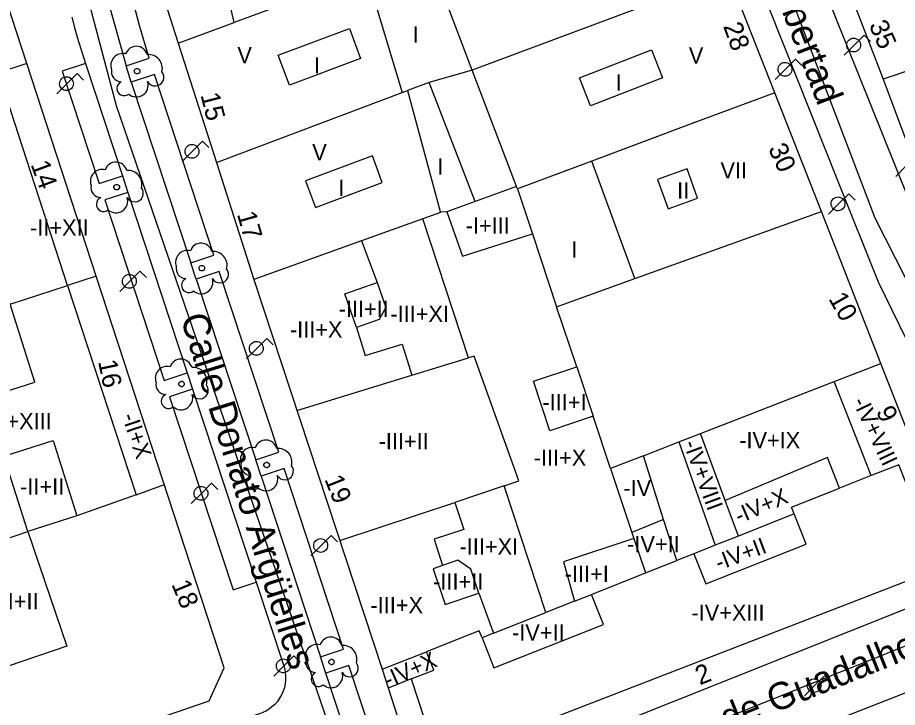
# Model space of a CAD drawing. Extents: x 282771 to 285132, y 4823109 to 4825496.
# Drawn here: x 284700.2 to 284781.5, y 4824155.8 to 4824219.4 of the extents above; entities that cross this region are included whole.
import ezdxf

# ---------------------------------------------------------------- set-up
doc = ezdxf.new("R2010")
doc.units = 0
for name, color, linetype in [('ACERA-BORDILLO', 7, 'Continuous'), ('ARBOL', 7, 'Continuous'), ('CALLE-EJE', 7, 'Continuous'), ('CALLE-TEXTO', 7, 'Continuous'), ('EDIFICIO', 7, 'Continuous'), ('FAROLA', 7, 'Continuous'), ('INTERIOR-EDIFICIO', 7, 'Continuous'), ('MEDIANERA', 7, 'Continuous'), ('NUM-LOCAL', 7, 'Continuous'), ('NUM-PORTAL', 7, 'Continuous'), ('SENAL-VIARIA', 7, 'Continuous'), ('TXT-ALTURA-EDIFICIO', 7, 'Continuous')]:
    doc.layers.add(name, color=color, linetype=linetype)

msp = doc.modelspace()

# ---------------------------------------------------------------- linework, layer by layer
at = {"layer": 'ACERA-BORDILLO'}
for points in [[(284752.823, 4824295.559), (284758.036, 4824267.635), (284760.645, 4824258.538), (284765.256, 4824245.556), (284784.739, 4824197.089), (284813.269, 4824146.64)], [(284759.311, 4824246.163), (284775.951, 4824204.337), (284779.69, 4824195.032), (284790.469, 4824173.003)], [(284732.951, 4824153.213), (284730.833, 4824159.642), (284728.703, 4824158.94), (284728.204, 4824160.454), (284730.334, 4824161.156), (284724.844, 4824177.814), (284722.715, 4824177.112), (284722.237, 4824178.608), (284724.345, 4824179.328), (284718.856, 4824195.986), (284716.726, 4824195.284), (284716.227, 4824196.798), (284718.357, 4824197.5), (284712.868, 4824214.158), (284710.738, 4824213.456), (284710.25, 4824214.974), (284712.38, 4824215.676), (284711.489, 4824218.706), (284710.699, 4824221.765)], [(284705.234, 4824219.476), (284705.532, 4824218.398), (284705.842, 4824217.324), (284706.163, 4824216.254), (284706.496, 4824215.188), (284704.369, 4824214.485), (284707.785, 4824204.109), (284709.916, 4824204.812), (284710.415, 4824203.297), (284708.284, 4824202.595), (284713.772, 4824185.94), (284715.902, 4824186.642), (284716.401, 4824185.128), (284714.27, 4824184.426), (284720.138, 4824166.624), (284722.269, 4824167.326), (284724.811, 4824159.604), (284724.896, 4824159.3)], [(284724.896, 4824159.3), (284724.955, 4824158.98), (284724.984, 4824158.646), (284724.981, 4824158.302), (284724.942, 4824157.953), (284724.868, 4824157.604), (284724.757, 4824157.261), (284724.61, 4824156.93), (284724.43, 4824156.615), (284724.22, 4824156.323), (284723.983, 4824156.056), (284723.725, 4824155.818), (284723.45, 4824155.612), (284723.164, 4824155.437), (284722.871, 4824155.294), (284722.576, 4824155.183), (284685.479, 4824143.036)]]:
    msp.add_lwpolyline(points, dxfattribs=at)
at = {"layer": 'ARBOL'}
for centre, major_axis, start_param, end_param in [((284709.939, 4824215.01), (0.607, 0.914), 0.331962, 2.515793), ((284711.199, 4824215.74), (0.575, 0.865), 5.571624, 8.115303), ((284712.329, 4824214.74), (0.704, 1.06), 5.037386, 6.970627), ((284709.829, 4824214.44), (-0.517, -0.779), 5.099629, 6.836814), ((284712.939, 4824213.91), (-0.441, -0.664), 5.804105, 9.120729), ((284710.069, 4824212.89), (-0.372, -0.56), 4.142102, 7.558336), ((284711.209, 4824213.19), (-0.601, -0.904), 6.153031, 8.753109), ((284708.055, 4824204.318), (0.607, 0.914), 0.331962, 2.515793), ((284709.315, 4824205.048), (0.575, 0.865), 5.571624, 8.115303), ((284710.445, 4824204.048), (0.704, 1.06), 5.037386, 6.970627), ((284707.945, 4824203.748), (-0.517, -0.779), 5.099629, 6.836814), ((284711.055, 4824203.218), (-0.441, -0.664), 5.804105, 9.120729), ((284708.185, 4824202.198), (-0.372, -0.56), 4.142102, 7.558336), ((284709.325, 4824202.498), (-0.601, -0.904), 6.153031, 8.753109), ((284717.178, 4824197.57), (0.575, 0.865), 5.571624, 8.115303), ((284715.918, 4824196.84), (0.607, 0.914), 0.331962, 2.515793), ((284718.308, 4824196.57), (0.704, 1.06), 5.037386, 6.970627), ((284715.808, 4824196.27), (-0.517, -0.779), 5.099629, 6.836814), ((284718.918, 4824195.74), (-0.441, -0.664), 5.804105, 9.120729), ((284716.048, 4824194.72), (-0.372, -0.56), 4.142102, 7.558336), ((284717.188, 4824195.02), (-0.601, -0.904), 6.153031, 8.753109), ((284715.31, 4824186.876), (0.575, 0.865), 5.571624, 8.115303), ((284714.05, 4824186.146), (0.607, 0.914), 0.331962, 2.515793), ((284716.44, 4824185.876), (0.704, 1.06), 5.037386, 6.970627), ((284713.94, 4824185.576), (-0.517, -0.779), 5.099629, 6.836814), ((284717.05, 4824185.046), (-0.441, -0.664), 5.804105, 9.120729), ((284714.18, 4824184.026), (-0.372, -0.56), 4.142102, 7.558336), ((284715.32, 4824184.326), (-0.601, -0.904), 6.153031, 8.753109), ((284723.166, 4824179.398), (0.575, 0.865), 5.571624, 8.115303), ((284721.906, 4824178.668), (0.607, 0.914), 0.331962, 2.515793), ((284724.296, 4824178.398), (0.704, 1.06), 5.037386, 6.970627), ((284721.796, 4824178.098), (-0.517, -0.779), 5.099629, 6.836814), ((284724.906, 4824177.568), (-0.441, -0.664), 5.804105, 9.120729), ((284722.036, 4824176.548), (-0.372, -0.56), 4.142102, 7.558336), ((284723.176, 4824176.848), (-0.601, -0.904), 6.153031, 8.753109), ((284727.895, 4824160.496), (0.607, 0.914), 0.331962, 2.515793), ((284729.155, 4824161.226), (0.575, 0.865), 5.571624, 8.115303), ((284730.285, 4824160.226), (0.704, 1.06), 5.037386, 6.970627), ((284727.785, 4824159.926), (-0.517, -0.779), 5.099629, 6.836814), ((284730.895, 4824159.396), (-0.441, -0.664), 5.804105, 9.120729), ((284728.025, 4824158.376), (-0.372, -0.56), 4.142102, 7.558336), ((284729.165, 4824158.676), (-0.601, -0.904), 6.153031, 8.753109)]:
    msp.add_ellipse(centre, major_axis=major_axis, ratio=0.999978, start_param=start_param, end_param=end_param, dxfattribs=at)
for centre in [(284711.269, 4824214.48), (284709.385, 4824203.788), (284717.248, 4824196.31), (284715.38, 4824185.616), (284723.236, 4824178.138), (284729.225, 4824159.966)]:
    msp.add_ellipse(centre, major_axis=(0.141, 0.212), ratio=0.999978, dxfattribs=at)
at = {"layer": 'CALLE-EJE'}
for points in [[(284783.151, 4824193.543), (284779.41, 4824200.908), (284759.841, 4824252.268)], [(284728.93, 4824154.217), (284709.373, 4824211.284), (284705.4, 4824226.283), (284703.671, 4824240.507)], [(284732.129, 4824141.387), (284796.658, 4824167.237)]]:
    msp.add_lwpolyline(points, dxfattribs=at)
at = {"layer": 'EDIFICIO'}
for points in [[(284719.16, 4824235.368), (284711.65, 4824233.748), (284710.44, 4824231.478), (284715.05, 4824217.077), (284718.59, 4824206.057), (284722.05, 4824195.257), (284733.89, 4824159.297), (284736.96, 4824149.727), (284740.43, 4824148.197), (284760.86, 4824156.337), (284787.94, 4824167.138), (284779.94, 4824187.518), (284774.45, 4824201.538), (284770.14, 4824212.488), (284765.85, 4824223.418), (284761.55, 4824234.648), (284757.881, 4824243.698), (284750.281, 4824242.058), (284743.55, 4824240.618), (284732.37, 4824238.208), (284726.09, 4824236.858), (284719.16, 4824235.368)], [(284656.92, 4824222.667), (284650.52, 4824221.307), (284649.23, 4824221.037), (284651.04, 4824201.647), (284651.86, 4824191.937), (284656.789, 4824138.276), (284659.769, 4824136.356), (284672.839, 4824140.906), (284717.92, 4824156.377), (284719.32, 4824159.427), (284707.49, 4824195.577), (284701.08, 4824215.197), (284695.93, 4824230.957), (284666.01, 4824224.597), (284656.92, 4824222.667)], [(284782.639, 4824229.813), (284779.55, 4824228.931), (284774.81, 4824227.578), (284780.16, 4824213.748), (284784.69, 4824201.548)], [(284747.729, 4824116.927), (284770.889, 4824093.777), (284774.529, 4824093.897), (284804.689, 4824126.607), (284790.86, 4824160.508), (284739.879, 4824140.507), (284747.729, 4824116.927)]]:
    msp.add_lwpolyline(points, dxfattribs=at)
at = {"layer": 'FAROLA'}
for p, q in [((284778.404, 4824217.817), (284777.464, 4824216.887)), ((284778.994, 4824217.227), (284778.404, 4824217.817)), ((284777.464, 4824216.887), (284776.534, 4824215.947)), ((284772.06, 4824215.581), (284771.12, 4824214.651)), ((284772.65, 4824214.991), (284772.06, 4824215.581)), ((284771.12, 4824214.651), (284770.19, 4824213.711)), ((284705.732, 4824214.255), (284704.792, 4824213.325)), ((284706.322, 4824213.665), (284705.732, 4824214.255)), ((284704.792, 4824213.325), (284703.862, 4824212.385)), ((284717.315, 4824208.016), (284716.375, 4824207.086)), ((284717.905, 4824207.426), (284717.315, 4824208.016)), ((284716.375, 4824207.086), (284715.445, 4824206.146)), ((284782.24, 4824205.708), (284781.31, 4824204.768)), ((284776.967, 4824203.166), (284776.027, 4824202.236)), ((284777.557, 4824202.576), (284776.967, 4824203.166)), ((284776.027, 4824202.236), (284775.097, 4824201.296)), ((284711.537, 4824196.023), (284710.597, 4824195.093)), ((284712.127, 4824195.433), (284711.537, 4824196.023)), ((284710.597, 4824195.093), (284709.667, 4824194.153)), ((284723.256, 4824189.828), (284722.316, 4824188.898)), ((284723.846, 4824189.238), (284723.256, 4824189.828)), ((284722.316, 4824188.898), (284721.386, 4824187.958)), ((284718.144, 4824176.455), (284717.204, 4824175.525)), ((284718.734, 4824175.865), (284718.144, 4824176.455)), ((284717.204, 4824175.525), (284716.274, 4824174.585)), ((284729.196, 4824171.64), (284728.256, 4824170.71)), ((284729.786, 4824171.05), (284729.196, 4824171.64)), ((284728.256, 4824170.71), (284727.326, 4824169.77)), ((284725.751, 4824160.534), (284724.811, 4824159.604)), ((284726.341, 4824159.944), (284725.751, 4824160.534)), ((284724.811, 4824159.604), (284723.881, 4824158.664)), ((284774.754, 4824158.716), (284773.814, 4824157.786)), ((284775.344, 4824158.126), (284774.754, 4824158.716)), ((284773.814, 4824157.786), (284772.884, 4824156.846))]:
    msp.add_line(p, q, dxfattribs=at)
msp.add_circle((284773.774, 4824157.786), 0.638, dxfattribs=at)
for centre, major_axis, ratio in [((284777.424, 4824216.887), (0.349, 0.533), 0.999978), ((284771.08, 4824214.651), (0.35, 0.533), 0.999978), ((284704.752, 4824213.325), (0.349, 0.533), 0.999977), ((284716.335, 4824207.086), (0.349, 0.533), 0.999977), ((284775.987, 4824202.236), (0.35, 0.533), 0.999978), ((284710.557, 4824195.093), (0.349, 0.533), 0.999977), ((284722.276, 4824188.898), (0.349, 0.533), 0.999977), ((284717.164, 4824175.525), (0.349, 0.533), 0.999977), ((284728.216, 4824170.71), (0.349, 0.533), 0.999977), ((284724.771, 4824159.604), (0.349, 0.533), 0.999977)]:
    msp.add_ellipse(centre, major_axis=major_axis, ratio=ratio, dxfattribs=at)
at = {"layer": 'INTERIOR-EDIFICIO'}
for points in [[(284732.44, 4824223.468), (284735.74, 4824212.518), (284736.239, 4824212.702), (284739.25, 4824201.528), (284739.87, 4824201.508), (284741.3, 4824197.408), (284747.77, 4824199.468), (284750, 4824192.748), (284757.23, 4824195.347), (284753.251, 4824206.184), (284746.39, 4824203.618), (284746.3, 4824203.838), (284742.22, 4824214.568), (284738.022, 4824225.6), (284732.44, 4824223.468)], [(284720.222, 4824218.972), (284719.54, 4824222.078), (284722.511, 4824222.81), (284725.67, 4824223.598), (284726.281, 4824221.197), (284723.24, 4824220.078), (284720.222, 4824218.972)], [(284730.89, 4824218.408), (284731.91, 4824215.638), (284725.33, 4824213.198), (284724.31, 4824215.968), (284730.89, 4824218.408)], [(284758.77, 4824216.458), (284759.79, 4824213.868), (284753.13, 4824211.268), (284752.11, 4824213.858), (284758.77, 4824216.458)], [(284733.91, 4824204.208), (284732.99, 4824206.678), (284726.82, 4824204.367), (284727.74, 4824201.897), (284733.91, 4824204.208)], [(284759.32, 4824204.498), (284760.29, 4824201.778), (284763.02, 4824202.748), (284762.05, 4824205.468), (284759.32, 4824204.498)], [(284699.55, 4824192.977), (284697.29, 4824200.147), (284692.74, 4824198.717), (284695.009, 4824191.491), (284697.27, 4824184.347), (284701.83, 4824185.777), (284699.55, 4824192.977)], [(284749.38, 4824181.307), (284747.87, 4824185.867), (284751.854, 4824187.199), (284753.378, 4824182.64), (284749.38, 4824181.307)], [(284701.17, 4824172.007), (284698.97, 4824178.947), (284703.52, 4824180.387), (284705.71, 4824173.447), (284701.17, 4824172.007)], [(284741.43, 4824172.197), (284738.69, 4824171.297), (284739.48, 4824168.867), (284738.6, 4824168.567), (284739.72, 4824165.277), (284742.83, 4824166.327), (284744.18, 4824162.617), (284743.12, 4824162.197), (284744.22, 4824159.437), (284754.33, 4824163.437), (284753.228, 4824166.203), (284758.21, 4824168.177), (284761.09, 4824169.327), (284759.87, 4824173.117), (284758.009, 4824178.991), (284754.99, 4824177.817), (284756.959, 4824171.921), (284757.144, 4824171.369), (284750.63, 4824169.207), (284751.668, 4824165.585), (284749.017, 4824164.534), (284745.15, 4824176.207), (284740.59, 4824174.687), (284741.43, 4824172.197)], [(284764.63, 4824170.738), (284762.66, 4824169.957), (284763.77, 4824167.177), (284773.04, 4824170.848), (284771.93, 4824173.628), (284766.79, 4824171.588), (284764.63, 4824170.738)], [(284701.17, 4824172.007), (284704.77, 4824161.417), (284699.37, 4824159.577), (284695.77, 4824170.167), (284701.17, 4824172.007)]]:
    msp.add_lwpolyline(points, dxfattribs=at)
at = {"layer": 'MEDIANERA'}
for p, q in [((284715.05, 4824217.077), (284720.222, 4824218.972)), ((284791.361, 4824217.545), (284780.16, 4824213.748)), ((284701.08, 4824215.197), (284698.43, 4824214.337)), ((284704.848, 4824194.712), (284698.43, 4824214.337)), ((284738.23, 4824213.438), (284736.239, 4824212.702)), ((284742.487, 4824202.456), (284738.23, 4824213.438)), ((284718.59, 4824206.057), (284735.74, 4824212.518)), ((284746.3, 4824203.838), (284739.87, 4824201.508)), ((284746.39, 4824203.618), (284747.77, 4824199.468)), ((284739.28, 4824201.443), (284737.644, 4824200.856)), ((284757.23, 4824195.347), (284774.45, 4824201.538)), ((284737.644, 4824200.856), (284731.998, 4824198.829)), ((284741.86, 4824188.017), (284737.644, 4824200.856)), ((284731.998, 4824198.829), (284722.05, 4824195.257)), ((284731.998, 4824198.829), (284733.42, 4824194.987)), ((284707.49, 4824195.577), (284704.848, 4824194.712)), ((284704.848, 4824194.712), (284711.18, 4824175.397)), ((284751.854, 4824187.199), (284750, 4824192.748)), ((284736.63, 4824186.417), (284741.86, 4824188.017)), ((284775.623, 4824185.84), (284779.94, 4824187.518)), ((284726.03, 4824183.168), (284736.63, 4824186.417)), ((284763.273, 4824181.038), (284775.623, 4824185.84)), ((284779.038, 4824177.161), (284775.623, 4824185.84)), ((284754.99, 4824177.817), (284753.378, 4824182.64)), ((284758.009, 4824178.991), (284761.281, 4824180.264)), ((284761.281, 4824180.264), (284763.273, 4824181.038)), ((284761.281, 4824180.264), (284764.63, 4824170.738)), ((284765.56, 4824174.878), (284763.273, 4824181.038)), ((284779.038, 4824177.161), (284776.13, 4824176.008)), ((284711.18, 4824175.397), (284713.79, 4824176.327)), ((284711.18, 4824175.397), (284705.71, 4824173.447)), ((284729.981, 4824171.168), (284740.59, 4824174.687)), ((284766.79, 4824171.588), (284765.56, 4824174.878)), ((284762.66, 4824169.957), (284761.09, 4824169.327)), ((284751.668, 4824165.585), (284753.228, 4824166.203)), ((284744.18, 4824162.617), (284749.017, 4824164.534)), ((284733.89, 4824159.297), (284737.99, 4824160.916)), ((284736.58, 4824158.397), (284734.45, 4824157.547))]:
    msp.add_line(p, q, dxfattribs=at)
for points in [[(284763.42, 4824222.508), (284742.22, 4824214.568), (284738.23, 4824213.438)], [(284770.14, 4824212.488), (284762.43, 4824209.618), (284753.251, 4824206.184)], [(284731.54, 4824190.827), (284730.44, 4824193.927), (284733.42, 4824194.987)], [(284733.42, 4824194.987), (284734.24, 4824192.667), (284733.63, 4824191.567), (284731.54, 4824190.827)], [(284669.84, 4824183.257), (284688.46, 4824189.347), (284695.009, 4824191.491), (284699.55, 4824192.978), (284704.848, 4824194.712)], [(284731.54, 4824190.827), (284732.33, 4824188.237), (284735.73, 4824189.277), (284736.63, 4824186.417)], [(284745.15, 4824176.207), (284746.52, 4824176.667), (284742.39, 4824188.187), (284741.86, 4824188.017)], [(284776.13, 4824176.008), (284775.01, 4824178.828), (284765.56, 4824174.878)], [(284736.58, 4824158.397), (284739.11, 4824150.727), (284785.37, 4824168.628), (284781.59, 4824178.168)], [(284781.59, 4824178.168), (284779.131, 4824177.194), (284779.038, 4824177.161)], [(284771.93, 4824173.628), (284771.68, 4824174.258), (284776.13, 4824176.008)], [(284759.87, 4824173.117), (284756.959, 4824171.921), (284757.144, 4824171.369), (284758.21, 4824168.177)], [(284742.83, 4824166.327), (284742.07, 4824168.537), (284740.88, 4824169.357), (284739.48, 4824168.867)], [(284743.12, 4824162.197), (284742.86, 4824162.837), (284740.83, 4824162.037), (284737.99, 4824160.916)], [(284736.58, 4824158.397), (284738.66, 4824159.207), (284737.99, 4824160.916)]]:
    msp.add_lwpolyline(points, dxfattribs=at)
at = {"layer": 'SENAL-VIARIA'}
for p, q in [((284708.518, 4824221.243), (284710.25, 4824214.974)), ((284706.496, 4824215.188), (284709.916, 4824204.812)), ((284710.738, 4824213.456), (284716.227, 4824196.798)), ((284710.415, 4824203.297), (284715.902, 4824186.642)), ((284716.726, 4824195.284), (284722.237, 4824178.608)), ((284716.401, 4824185.128), (284722.269, 4824167.326)), ((284722.715, 4824177.112), (284728.204, 4824160.454)), ((284730.822, 4824152.512), (284728.703, 4824158.94))]:
    msp.add_line(p, q, dxfattribs=at)

# ---------------------------------------------------------------- texts
at = {"layer": 'CALLE-TEXTO'}
for s, rotation, p in [('Calle Libertad', 290.85803, (284766.819, 4824230.442)), ('Calle Donato Argüelles', 287.31977, (284715.258, 4824191.731)), ('Calle Conde de Guadalhorce', 21.83112, (284747.773, 4824146.307))]:
    msp.add_text(s, height=2.5, rotation=rotation, dxfattribs=at).set_placement(p)
at = {"layer": 'NUM-LOCAL'}
msp.add_text('35', height=1.75, rotation=293.73943, dxfattribs=at).set_placement((284778.805, 4824218.738))
at = {"layer": 'NUM-PORTAL'}
for s, rotation, p in [('28', 290.1394, (284765.358, 4824218.642)), ('15', 284.21937, (284717.116, 4824212.289)), ('30', 294.79944, (284769.501, 4824207.348)), ('14', 290.37939, (284701.421, 4824205.885)), ('17', 285.92937, (284720.482, 4824201.295)), ('10', 299.7895, (284775.064, 4824193.486)), ('16', 281.87936, (284707.661, 4824187.69)), ('9', 295.43944, (284779.454, 4824183.092)), ('19', 291.89948, (284728.543, 4824176.835)), ('18', 292.48941, (284714.419, 4824167.14)), ('2', 21.78062, (284763.224, 4824157.805))]:
    msp.add_text(s, height=1.75, rotation=rotation, dxfattribs=at).set_placement(p)
at = {"layer": 'TXT-ALTURA-EDIFICIO'}
for s, rotation, p in [('I', 0.0006, (284736.709, 4824217.108)), ('V', 0.0006, (284720.531, 4824215.208)), ('V', 0.0006, (284762.211, 4824215.178)), ('I', 0.0006, (284727.599, 4824214.268)), ('I', 0.0006, (284755.439, 4824212.688)), ('V', 0.0006, (284727.441, 4824206.247)), ('I', 0.0006, (284738.979, 4824204.928)), ('VII', 0.0006, (284765.13, 4824204.578)), ('I', 0.0006, (284729.849, 4824202.977)), ('II', 0.0006, (284761.129, 4824202.728)), ('-II+XII', 0.0006, (284701.391, 4824199.297)), ('-I+III', 0.0006, (284741.606, 4824199.488)), ('I', 0.0006, (284751.349, 4824197.268)), ('-III+II', 0.0006, (284729.885, 4824191.797)), ('-III+XI', 0.0006, (284734.661, 4824191.347)), ('-III+X', 0.0006, (284725.38, 4824189.897)), ('-III+I', 0.0006, (284748.696, 4824183.197)), ('-IV+VIII', 295.39536, (284777.285, 4824184.001)), ('-II+XIII', 0.0006, (284697.421, 4824181.437)), ('-II+X', 288.85165, (284709.843, 4824182.66)), ('-III+II', 0.0006, (284733.565, 4824179.597)), ('-IV+IX', 0.0006, (284766.862, 4824179.678)), ('-IV+VIII', 290.22426, (284761.669, 4824180.139)), ('-III+X', 0.0006, (284747.89, 4824178.067)), ('-II+II', 0.0006, (284700.476, 4824175.397)), ('-IV', 0.0006, (284756.168, 4824175.267)), ('-IV+X', 23.1992, (284766.839, 4824172.694)), ('-III+XI', 0.0006, (284741.041, 4824169.877)), ('-IV+II', 0.0006, (284756.517, 4824170.097)), ('-IV+II', 20.75142, (284764.977, 4824168.379)), ('-III+II', 0.0006, (284738.605, 4824166.637)), ('-III+I', 0.0006, (284750.756, 4824167.357)), ('-II+II', 0.0006, (284698.105, 4824164.817)), ('-III+X', 0.0006, (284732.82, 4824164.467)), ('-IV+XIII', 0.0006, (284762.452, 4824163.767)), ('-IV+II', 0.0006, (284745.887, 4824161.937)), ('-IV+X', 23.76916, (284734.45, 4824157.552))]:
    msp.add_text(s, height=1.5, rotation=rotation, dxfattribs=at).set_placement(p)

doc.saveas('drawing.dxf')
